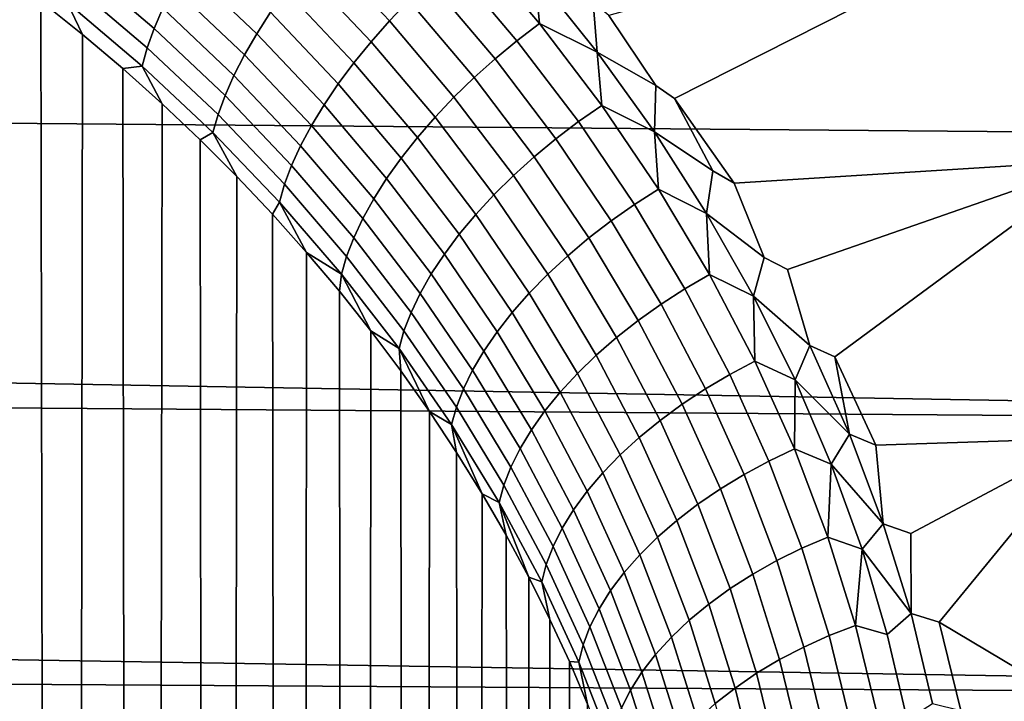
# Model space of a CAD drawing. Header units: metres. Extents: x -32 to 117, y -314 to 32.
# Tile 338 of 380: x 107.69 to 110.9, y -17.29 to -15.07. Entities that reach past the tile are written whole.
import ezdxf

# ---------------------------------------------------------------- set-up
doc = ezdxf.new("R2010")
doc.units = ezdxf.units.M
doc.layers.add('solid_24_501_064_XXX', color=7, linetype='CONTINUOUS')

msp = doc.modelspace()

# ---------------------------------------------------------------- linework, layer by layer
at = {"layer": 'solid_24_501_064_XXX'}
for points in [[(68.903442, -14.574923, 27.801975), (115.411705, -15.000809, 28.06356), (115.46328, -15.47032, 28.364183), (68.784309, -15.071095, 28.107737)], [(109.7593, -15.281075, 75.766426), (109.820671, -15.322832, 75.739159), (111.26284, -14.593346, 76.19442), (109.60685, -15.052462, 75.911499)], [(111.26284, -14.593346, 76.19442), (109.820671, -15.322832, 75.739159), (110.014992, -15.599368, 75.558372), (111.212219, -15.524357, 75.607864)], [(108.664505, -14.830096, 76.21949), (108.891068, -15.070393, 76.078651), (108.954361, -15.004098, 76.06649), (108.72538, -14.76122, 76.209511)], [(107.879814, -14.886427, 76.729179), (108.124413, -15.094902, 76.616135), (108.15255, -15.028736, 76.557999), (107.907127, -14.819041, 76.672058)], [(108.224617, -14.889285, 76.460617), (108.458633, -15.112041, 76.335487), (108.50354, -15.041796, 76.295509), (108.267929, -14.817192, 76.422203)], [(109.089317, -14.877964, 76.065506), (109.306984, -15.134589, 75.909203), (109.380234, -15.078837, 75.917854), (109.159821, -14.819203, 76.076698)], [(109.159821, -14.819203, 76.076698), (109.380234, -15.078837, 75.917854), (109.365448, -14.918083, 76.001343)], [(108.606918, -14.900218, 76.237259), (108.831291, -15.13809, 76.09848), (108.891068, -15.070393, 76.078651), (108.664505, -14.830096, 76.21949)], [(107.857758, -14.950447, 76.792137), (108.101868, -15.157933, 76.679916), (108.124413, -15.094902, 76.616135), (107.879814, -14.886427, 76.729179)], [(108.186043, -14.960001, 76.506012), (108.418777, -15.181122, 76.382263), (108.458633, -15.112041, 76.335487), (108.224617, -14.889285, 76.460617)], [(109.02063, -14.939772, 76.062096), (109.235718, -15.193491, 75.908249), (109.306984, -15.134589, 75.909203), (109.089317, -14.877964, 76.065506)], [(107.75544, -15.006339, 76.963547), (107.616631, -14.901425, 77.018494), (107.545425, -58.735451, 129.345993), (107.823845, -58.9132, 129.196854)], [(108.553108, -14.970986, 76.262672), (108.775543, -15.206611, 76.125801), (108.831291, -15.13809, 76.09848), (108.606918, -14.900218, 76.237259)], [(109.365448, -14.918083, 76.001343), (109.568275, -15.171964, 75.843178), (109.555191, -15.009875, 75.938347)], [(109.380234, -15.078837, 75.917854), (109.568275, -15.171964, 75.843178), (109.365448, -14.918083, 76.001343)], [(107.841148, -15.010553, 76.860405), (108.085121, -15.217291, 76.748802), (108.101868, -15.157933, 76.679916), (107.857758, -14.950447, 76.792137)], [(108.954361, -15.004098, 76.06649), (109.167046, -15.255037, 75.915001), (109.235718, -15.193491, 75.908249), (109.02063, -14.939772, 76.062096)], [(108.15255, -15.028736, 76.557999), (108.384308, -15.248447, 76.435448), (108.418777, -15.181122, 76.382263), (108.186043, -14.960001, 76.506012)], [(108.50354, -15.041796, 76.295509), (108.724304, -15.275369, 76.160378), (108.775543, -15.206611, 76.125801), (108.553108, -14.970986, 76.262672)], [(107.890739, -15.114532, 76.906029), (107.75544, -15.006339, 76.963547), (107.823845, -58.9132, 129.196854)], [(107.841148, -15.010553, 76.860405), (107.75544, -15.006339, 76.963547), (107.890739, -15.114532, 76.906029)], [(108.085121, -15.217291, 76.748802), (107.841148, -15.010553, 76.860405), (107.890739, -15.114532, 76.906029), (108.022362, -15.225751, 76.845879)], [(108.891068, -15.070393, 76.078651), (109.101562, -15.318705, 75.929398), (109.167046, -15.255037, 75.915001), (108.954361, -15.004098, 76.06649)], [(109.568275, -15.171964, 75.843178), (109.7593, -15.281075, 75.766426), (109.60685, -15.052462, 75.911499), (109.555191, -15.009875, 75.938347)], [(108.124413, -15.094902, 76.616135), (108.355522, -15.313441, 76.494576), (108.384308, -15.248447, 76.435448), (108.15255, -15.028736, 76.557999)], [(108.458633, -15.112041, 76.335487), (108.678009, -15.343776, 76.201927), (108.724304, -15.275369, 76.160378), (108.50354, -15.041796, 76.295509)], [(68.784309, -15.071095, 28.107737), (115.46328, -15.47032, 28.364183), (115.556938, -16.389149, 28.991549), (68.664253, -15.561029, 28.423782)], [(108.831291, -15.13809, 76.09848), (109.039818, -15.383946, 75.951317), (109.101562, -15.318705, 75.929398), (108.891068, -15.070393, 76.078651)], [(109.306984, -15.134589, 75.909203), (109.507362, -15.398379, 75.744446), (109.583122, -15.345722, 75.750473), (109.380234, -15.078837, 75.917854)], [(109.380234, -15.078837, 75.917854), (109.583122, -15.345722, 75.750473), (109.568275, -15.171964, 75.843178)], [(108.022362, -15.225751, 76.845879), (107.890739, -15.114532, 76.906029), (107.823845, -58.9132, 129.196854), (108.087746, -59.103504, 129.03717)], [(108.101868, -15.157933, 76.679916), (108.332657, -15.375549, 76.559143), (108.355522, -15.313441, 76.494576), (108.124413, -15.094902, 76.616135)], [(108.418777, -15.181122, 76.382263), (108.637047, -15.411248, 76.250084), (108.678009, -15.343776, 76.201927), (108.458633, -15.112041, 76.335487)], [(108.775543, -15.206611, 76.125801), (108.982346, -15.450207, 75.980576), (109.039818, -15.383946, 75.951317), (108.831291, -15.13809, 76.09848)], [(109.235718, -15.193491, 75.908249), (109.433746, -15.454305, 75.746017), (109.507362, -15.398379, 75.744446), (109.306984, -15.134589, 75.909203)], [(108.085121, -15.217291, 76.748802), (108.315926, -15.43424, 76.628601), (108.332657, -15.375549, 76.559143), (108.101868, -15.157933, 76.679916)], [(108.384308, -15.248447, 76.435448), (108.601784, -15.477209, 76.304443), (108.637047, -15.411248, 76.250084), (108.418777, -15.181122, 76.382263)], [(109.568275, -15.171964, 75.843178), (109.754807, -15.431963, 75.67733), (109.7593, -15.281075, 75.766426)], [(109.583122, -15.345722, 75.750473), (109.754807, -15.431963, 75.67733), (109.568275, -15.171964, 75.843178)], [(108.724304, -15.275369, 76.160378), (108.929634, -15.516917, 76.016914), (108.982346, -15.450207, 75.980576), (108.775543, -15.206611, 76.125801)], [(109.167046, -15.255037, 75.915001), (109.362907, -15.513019, 75.75518), (109.433746, -15.454305, 75.746017), (109.235718, -15.193491, 75.908249)], [(108.085121, -15.217291, 76.748802), (108.022362, -15.225751, 76.845879), (108.150253, -15.340151, 76.78334)], [(108.150253, -15.340151, 76.78334), (108.022362, -15.225751, 76.845879), (108.087746, -59.103504, 129.03717)], [(108.315926, -15.43424, 76.628601), (108.085121, -15.217291, 76.748802), (108.150253, -15.340151, 76.78334), (108.274239, -15.457482, 76.718376)], [(108.355522, -15.313441, 76.494576), (108.57251, -15.541094, 76.364532), (108.601784, -15.477209, 76.304443), (108.384308, -15.248447, 76.435448)], [(108.678009, -15.343776, 76.201927), (108.882141, -15.583509, 76.060028), (108.929634, -15.516917, 76.016914), (108.724304, -15.275369, 76.160378)], [(109.101562, -15.318705, 75.929398), (109.295456, -15.57402, 75.771851), (109.362907, -15.513019, 75.75518), (109.167046, -15.255037, 75.915001)], [(109.754807, -15.431963, 75.67733), (109.945312, -15.558395, 75.586243), (109.820671, -15.322832, 75.739159), (109.7593, -15.281075, 75.766426)], [(108.274239, -15.457482, 76.718376), (108.150253, -15.340151, 76.78334), (108.087746, -59.103504, 129.03717), (108.336174, -59.305668, 128.867523)], [(108.332657, -15.375549, 76.559143), (108.549477, -15.602356, 76.429848), (108.57251, -15.541094, 76.364532), (108.355522, -15.313441, 76.494576)], [(109.039818, -15.383946, 75.951317), (109.231956, -15.636787, 75.795891), (109.295456, -15.57402, 75.771851), (109.101562, -15.318705, 75.929398)], [(109.945312, -15.558395, 75.586243), (110.014992, -15.599368, 75.558372), (109.820671, -15.322832, 75.739159)], [(108.637047, -15.411248, 76.250084), (108.840263, -15.649413, 76.10955), (108.882141, -15.583509, 76.060028), (108.678009, -15.343776, 76.201927)], [(109.507362, -15.398379, 75.744446), (109.69001, -15.668269, 75.571465), (109.768044, -15.618781, 75.574806), (109.583122, -15.345722, 75.750473)], [(109.583122, -15.345722, 75.750473), (109.768044, -15.618781, 75.574806), (109.754807, -15.431963, 75.67733)], [(108.315926, -15.43424, 76.628601), (108.532883, -15.660473, 76.499825), (108.549477, -15.602356, 76.429848), (108.332657, -15.375549, 76.559143)], [(108.982346, -15.450207, 75.980576), (109.172966, -15.700784, 75.827095), (109.231956, -15.636787, 75.795891), (109.039818, -15.383946, 75.951317)], [(109.433746, -15.454305, 75.746017), (109.614288, -15.721158, 75.575615), (109.69001, -15.668269, 75.571465), (109.507362, -15.398379, 75.744446)], [(108.315926, -15.43424, 76.628601), (108.274239, -15.457482, 76.718376), (108.394142, -15.577397, 76.650894)], [(108.532883, -15.660473, 76.499825), (108.315926, -15.43424, 76.628601), (108.394142, -15.577397, 76.650894), (108.509796, -15.699638, 76.580872)], [(108.601784, -15.477209, 76.304443), (108.804367, -15.714065, 76.165054), (108.840263, -15.649413, 76.10955), (108.637047, -15.411248, 76.250084)], [(109.754807, -15.431963, 75.67733), (109.924713, -15.69714, 75.504044), (109.945312, -15.558395, 75.586243)], [(109.768044, -15.618781, 75.574806), (109.924713, -15.69714, 75.504044), (109.754807, -15.431963, 75.67733)], [(108.394142, -15.577397, 76.650894), (108.274239, -15.457482, 76.718376), (108.336174, -59.305668, 128.867523)], [(108.929634, -15.516917, 76.016914), (109.118988, -15.765463, 75.865196), (109.172966, -15.700784, 75.827095), (108.982346, -15.450207, 75.980576)], [(109.362907, -15.513019, 75.75518), (109.541512, -15.776996, 75.587227), (109.614288, -15.721158, 75.575615), (109.433746, -15.454305, 75.746017)], [(108.57251, -15.541094, 76.364532), (108.77475, -15.776911, 76.226067), (108.804367, -15.714065, 76.165054), (108.601784, -15.477209, 76.304443)], [(108.882141, -15.583509, 76.060028), (109.070473, -15.830271, 75.909866), (109.118988, -15.765463, 75.865196), (108.929634, -15.516917, 76.016914)], [(109.295456, -15.57402, 75.771851), (109.472305, -15.835304, 75.606209), (109.541512, -15.776996, 75.587227), (109.362907, -15.513019, 75.75518)], [(110.112854, -15.84078, 75.398094), (110.189308, -15.880177, 75.37001), (111.212219, -15.524357, 75.607864), (110.014992, -15.599368, 75.558372)], [(110.261536, -16.127205, 75.202255), (110.343575, -16.165058, 75.173882), (111.212219, -15.524357, 75.607864), (110.189308, -15.880177, 75.37001)], [(111.212219, -15.524357, 75.607864), (110.343575, -16.165058, 75.173882), (110.477325, -16.451988, 74.971069), (111.17588, -16.430073, 74.986755)], [(68.543442, -16.044481, 28.749973), (68.664253, -15.561029, 28.423782), (115.556938, -16.389149, 28.991549)], [(108.549477, -15.602356, 76.429848), (108.751671, -15.837416, 76.292068), (108.77475, -15.776911, 76.226067), (108.57251, -15.541094, 76.364532)], [(109.924713, -15.69714, 75.504044), (110.112854, -15.84078, 75.398094), (110.014992, -15.599368, 75.558372), (109.945312, -15.558395, 75.586243)], [(108.509796, -15.699638, 76.580872), (108.394142, -15.577397, 76.650894), (108.336174, -59.305668, 128.867523), (108.568207, -59.518951, 128.688568)], [(108.840263, -15.649413, 76.10955), (109.02784, -15.894653, 75.960724), (109.070473, -15.830271, 75.909866), (108.882141, -15.583509, 76.060028)], [(109.231956, -15.636787, 75.795891), (109.407272, -15.895586, 75.632385), (109.472305, -15.835304, 75.606209), (109.295456, -15.57402, 75.771851)], [(108.532883, -15.660473, 76.499825), (108.735329, -15.895062, 76.362488), (108.751671, -15.837416, 76.292068), (108.549477, -15.602356, 76.429848)], [(109.69001, -15.668269, 75.571465), (109.854568, -15.943192, 75.390518), (109.934631, -15.896938, 75.391113), (109.768044, -15.618781, 75.574806)], [(109.768044, -15.618781, 75.574806), (109.934631, -15.896938, 75.391113), (109.924713, -15.69714, 75.504044)], [(108.532883, -15.660473, 76.499825), (108.509796, -15.699638, 76.580872), (108.621185, -15.824335, 76.508568)], [(108.532883, -15.660473, 76.499825), (108.621185, -15.824335, 76.508568), (108.735329, -15.895062, 76.362488)], [(108.804367, -15.714065, 76.165054), (108.991455, -15.95806, 76.017334), (109.02784, -15.894653, 75.960724), (108.840263, -15.649413, 76.10955)], [(109.172966, -15.700784, 75.827095), (109.346954, -15.957325, 75.665543), (109.407272, -15.895586, 75.632385), (109.231956, -15.636787, 75.795891)], [(109.614288, -15.721158, 75.575615), (109.776962, -15.992993, 75.397301), (109.854568, -15.943192, 75.390518), (109.69001, -15.668269, 75.571465)], [(108.621185, -15.824335, 76.508568), (108.509796, -15.699638, 76.580872), (108.568207, -59.518951, 128.688568)], [(108.77475, -15.776911, 76.226067), (108.961624, -16.019951, 76.079216), (108.991455, -15.95806, 76.017334), (108.804367, -15.714065, 76.165054)], [(109.118988, -15.765463, 75.865196), (109.29187, -16.019993, 75.705391), (109.346954, -15.957325, 75.665543), (109.172966, -15.700784, 75.827095)], [(109.541512, -15.776996, 75.587227), (109.702469, -16.045918, 75.4114), (109.776962, -15.992993, 75.397301), (109.614288, -15.721158, 75.575615)], [(109.924713, -15.69714, 75.504044), (110.077667, -15.966574, 75.323555), (110.112854, -15.84078, 75.398094)], [(109.934631, -15.896938, 75.391113), (110.077667, -15.966574, 75.323555), (109.924713, -15.69714, 75.504044)], [(108.751671, -15.837416, 76.292068), (108.938614, -16.079794, 76.145836), (108.961624, -16.019951, 76.079216), (108.77475, -15.776911, 76.226067)], [(109.070473, -15.830271, 75.909866), (109.2425, -16.083055, 75.751595), (109.29187, -16.019993, 75.705391), (109.118988, -15.765463, 75.865196)], [(109.472305, -15.835304, 75.606209), (109.631729, -16.101515, 75.432709), (109.702469, -16.045918, 75.4114), (109.541512, -15.776996, 75.587227)], [(108.728165, -15.95122, 76.433937), (108.621185, -15.824335, 76.508568), (108.568207, -59.518951, 128.688568), (108.783005, -59.742577, 128.500916)], [(108.735329, -15.895062, 76.362488), (108.621185, -15.824335, 76.508568), (108.728165, -15.95122, 76.433937)], [(108.735329, -15.895062, 76.362488), (108.922615, -16.137079, 76.216621), (108.938614, -16.079794, 76.145836), (108.751671, -15.837416, 76.292068)], [(109.02784, -15.894653, 75.960724), (109.199257, -16.145973, 75.803749), (109.2425, -16.083055, 75.751595), (109.070473, -15.830271, 75.909866)], [(109.407272, -15.895586, 75.632385), (109.565346, -16.159307, 75.461037), (109.631729, -16.101515, 75.432709), (109.472305, -15.835304, 75.606209)], [(110.077667, -15.966574, 75.323555), (110.261536, -16.127205, 75.202255), (110.189308, -15.880177, 75.37001), (110.112854, -15.84078, 75.398094)], [(108.735329, -15.895062, 76.362488), (108.728165, -15.95122, 76.433937), (108.830605, -16.079956, 76.356918)], [(108.735329, -15.895062, 76.362488), (108.830605, -16.079956, 76.356918), (108.922615, -16.137079, 76.216621)], [(108.991455, -15.95806, 76.017334), (109.162514, -16.208208, 75.86142), (109.199257, -16.145973, 75.803749), (109.02784, -15.894653, 75.960724)], [(109.346954, -15.957325, 75.665543), (109.503891, -16.2188, 75.49614), (109.565346, -16.159307, 75.461037), (109.407272, -15.895586, 75.632385)], [(109.854568, -15.943192, 75.390518), (110.000656, -16.222113, 75.201881), (110.082497, -16.179153, 75.199684), (109.934631, -15.896938, 75.391113)], [(109.934631, -15.896938, 75.391113), (110.082497, -16.179153, 75.199684), (110.077667, -15.966574, 75.323555)], [(108.830605, -16.079956, 76.356918), (108.728165, -15.95122, 76.433937), (108.783005, -59.742577, 128.500916)], [(109.776962, -15.992993, 75.397301), (109.921394, -16.268784, 75.211327), (110.000656, -16.222113, 75.201881), (109.854568, -15.943192, 75.390518)], [(108.961624, -16.019951, 76.079216), (109.132591, -16.269226, 75.92411), (109.162514, -16.208208, 75.86142), (108.991455, -15.95806, 76.017334)], [(109.29187, -16.019993, 75.705391), (109.447876, -16.279488, 75.537727), (109.503891, -16.2188, 75.49614), (109.346954, -15.957325, 75.665543)], [(110.077667, -15.966574, 75.323555), (110.213341, -16.239374, 75.136108), (110.261536, -16.127205, 75.202255)], [(110.082497, -16.179153, 75.199684), (110.213341, -16.239374, 75.136108), (110.077667, -15.966574, 75.323555)], [(109.702469, -16.045918, 75.4114), (109.845406, -16.318768, 75.227951), (109.921394, -16.268784, 75.211327), (109.776962, -15.992993, 75.397301)], [(68.543442, -16.044481, 28.749973), (115.556938, -16.389149, 28.991549), (115.638115, -17.280029, 29.652645), (68.422028, -16.521212, 29.086157)], [(108.938614, -16.079794, 76.145836), (109.109726, -16.328508, 75.991287), (109.132591, -16.269226, 75.92411), (108.961624, -16.019951, 76.079216)], [(109.2425, -16.083055, 75.751595), (109.397797, -16.340849, 75.585434), (109.447876, -16.279488, 75.537727), (109.29187, -16.019993, 75.705391)], [(109.631729, -16.101515, 75.432709), (109.773331, -16.371637, 75.251602), (109.845406, -16.318768, 75.227951), (109.702469, -16.045918, 75.4114)], [(108.922615, -16.137079, 76.216621), (109.094131, -16.385546, 76.062363), (109.109726, -16.328508, 75.991287), (108.938614, -16.079794, 76.145836)], [(108.928398, -16.210308, 76.277527), (108.830605, -16.079956, 76.356918), (108.783005, -59.742577, 128.500916), (108.97979, -59.975731, 128.305283)], [(108.922615, -16.137079, 76.216621), (108.830605, -16.079956, 76.356918), (108.928398, -16.210308, 76.277527)], [(109.199257, -16.145973, 75.803749), (109.354073, -16.402359, 75.638855), (109.397797, -16.340849, 75.585434), (109.2425, -16.083055, 75.751595)], [(109.565346, -16.159307, 75.461037), (109.705788, -16.426941, 75.282074), (109.773331, -16.371637, 75.251602), (109.631729, -16.101515, 75.432709)], [(108.922615, -16.137079, 76.216621), (108.928398, -16.210308, 76.277527), (109.021515, -16.342358, 76.195999)], [(108.922615, -16.137079, 76.216621), (109.021515, -16.342358, 76.195999), (109.094131, -16.385546, 76.062363)], [(110.213341, -16.239374, 75.136108), (110.391014, -16.416674, 74.999023), (110.261536, -16.127205, 75.202255)], [(110.261536, -16.127205, 75.202255), (110.391014, -16.416674, 74.999023), (110.343575, -16.165058, 75.173882)], [(109.162514, -16.208208, 75.86142), (109.317078, -16.463493, 75.697533), (109.354073, -16.402359, 75.638855), (109.199257, -16.145973, 75.803749)], [(109.503891, -16.2188, 75.49614), (109.643356, -16.484207, 75.319122), (109.705788, -16.426941, 75.282074), (109.565346, -16.159307, 75.461037)], [(110.391014, -16.416674, 74.999023), (110.477325, -16.451988, 74.971069), (110.343575, -16.165058, 75.173882)], [(109.132591, -16.269226, 75.92411), (109.287132, -16.523729, 75.760963), (109.317078, -16.463493, 75.697533), (109.162514, -16.208208, 75.86142)], [(110.000656, -16.222113, 75.201881), (110.127892, -16.504032, 75.005821), (110.211288, -16.464417, 75.000793), (110.082497, -16.179153, 75.199684)], [(110.082497, -16.179153, 75.199684), (110.211288, -16.464417, 75.000793), (110.213341, -16.239374, 75.136108)], [(109.021515, -16.342358, 76.195999), (108.928398, -16.210308, 76.277527), (108.97979, -59.975731, 128.305283)], [(109.447876, -16.279488, 75.537727), (109.586571, -16.542942, 75.362419), (109.643356, -16.484207, 75.319122), (109.503891, -16.2188, 75.49614)], [(109.921394, -16.268784, 75.211327), (110.047211, -16.547537, 75.017967), (110.127892, -16.504032, 75.005821), (110.000656, -16.222113, 75.201881)], [(110.211288, -16.464417, 75.000793), (110.331436, -16.514677, 74.941978), (110.213341, -16.239374, 75.136108)], [(110.213341, -16.239374, 75.136108), (110.331436, -16.514677, 74.941978), (110.391014, -16.416674, 74.999023)], [(109.109726, -16.328508, 75.991287), (109.264488, -16.58255, 75.828613), (109.287132, -16.523729, 75.760963), (109.132591, -16.269226, 75.92411)], [(109.845406, -16.318768, 75.227951), (109.96994, -16.594557, 75.037125), (110.047211, -16.547537, 75.017967), (109.921394, -16.268784, 75.211327)], [(109.397797, -16.340849, 75.585434), (109.535912, -16.602646, 75.411598), (109.586571, -16.542942, 75.362419), (109.447876, -16.279488, 75.537727)], [(109.094131, -16.385546, 76.062363), (109.249344, -16.639456, 75.899902), (109.264488, -16.58255, 75.828613), (109.109726, -16.328508, 75.991287)], [(109.773331, -16.371637, 75.251602), (109.896729, -16.64469, 75.063126), (109.96994, -16.594557, 75.037125), (109.845406, -16.318768, 75.227951)], [(109.109871, -16.475849, 76.112312), (109.021515, -16.342358, 76.195999), (108.97979, -59.975731, 128.305283), (109.157837, -60.21756, 128.102356)], [(109.094131, -16.385546, 76.062363), (109.021515, -16.342358, 76.195999), (109.109871, -16.475849, 76.112312)], [(109.354073, -16.402359, 75.638855), (109.491821, -16.662809, 75.466232), (109.535912, -16.602646, 75.411598), (109.397797, -16.340849, 75.585434)], [(109.094131, -16.385546, 76.062363), (109.109871, -16.475849, 76.112312), (109.193382, -16.610485, 76.026428)], [(109.094131, -16.385546, 76.062363), (109.193382, -16.610485, 76.026428), (109.249344, -16.639456, 75.899902)], [(109.705788, -16.426941, 75.282074), (109.828209, -16.69751, 75.095749), (109.896729, -16.64469, 75.063126), (109.773331, -16.371637, 75.251602)], [(109.317078, -16.463493, 75.697533), (109.454666, -16.722918, 75.525864), (109.491821, -16.662809, 75.466232), (109.354073, -16.402359, 75.638855)], [(109.643356, -16.484207, 75.319122), (109.764961, -16.752562, 75.13472), (109.828209, -16.69751, 75.095749), (109.705788, -16.426941, 75.282074)], [(110.331436, -16.514677, 74.941978), (110.501053, -16.70822, 74.788773), (110.391014, -16.416674, 74.999023)], [(110.391014, -16.416674, 74.999023), (110.501053, -16.70822, 74.788773), (110.477325, -16.451988, 74.971069)], [(110.501053, -16.70822, 74.788773), (110.590431, -16.740662, 74.761559), (111.17588, -16.430073, 74.986755), (110.477325, -16.451988, 74.971069)], [(110.591438, -17.000908, 74.571899), (110.682762, -17.029095, 74.546585), (111.17588, -16.430073, 74.986755), (110.590431, -16.740662, 74.761559)], [(111.154099, -17.309708, 74.331879), (111.17588, -16.430073, 74.986755), (110.682762, -17.029095, 74.546585)], [(109.287132, -16.523729, 75.760963), (109.424767, -16.782457, 75.589973), (109.454666, -16.722918, 75.525864), (109.317078, -16.463493, 75.697533)], [(110.127892, -16.504032, 75.005821), (110.236046, -16.787973, 74.802704), (110.320747, -16.751743, 74.7948), (110.211288, -16.464417, 75.000793)], [(110.211288, -16.464417, 75.000793), (110.320747, -16.751743, 74.7948), (110.331436, -16.514677, 74.941978)], [(109.193382, -16.610485, 76.026428), (109.109871, -16.475849, 76.112312), (109.157837, -60.21756, 128.102356)], [(109.586571, -16.542942, 75.362419), (109.707535, -16.809378, 75.179703), (109.764961, -16.752562, 75.13472), (109.643356, -16.484207, 75.319122)], [(68.299896, -16.991035, 29.432215), (68.422028, -16.521212, 29.086157), (115.638115, -17.280029, 29.652645)], [(109.264488, -16.58255, 75.828613), (109.402374, -16.840916, 75.65802), (109.424767, -16.782457, 75.589973), (109.287132, -16.523729, 75.760963)], [(110.047211, -16.547537, 75.017967), (110.154167, -16.828279, 74.817566), (110.236046, -16.787973, 74.802704), (110.127892, -16.504032, 75.005821)], [(110.320747, -16.751743, 74.7948), (110.431786, -16.791634, 74.741493), (110.331436, -16.514677, 74.941978)], [(110.331436, -16.514677, 74.941978), (110.431786, -16.791634, 74.741493), (110.501053, -16.70822, 74.788773)], [(109.535912, -16.602646, 75.411598), (109.656418, -16.867472, 75.230309), (109.707535, -16.809378, 75.179703), (109.586571, -16.542942, 75.362419)], [(109.96994, -16.594557, 75.037125), (110.075813, -16.872316, 74.839272), (110.154167, -16.828279, 74.817566), (110.047211, -16.547537, 75.017967)], [(109.249344, -16.639456, 75.899902), (109.387695, -16.897799, 75.729424), (109.402374, -16.840916, 75.65802), (109.264488, -16.58255, 75.828613)], [(109.27198, -16.746067, 75.938393), (109.193382, -16.610485, 76.026428), (109.157837, -60.21756, 128.102356), (109.316498, -60.467186, 127.892899)], [(109.249344, -16.639456, 75.899902), (109.193382, -16.610485, 76.026428), (109.27198, -16.746067, 75.938393)], [(109.491821, -16.662809, 75.466232), (109.612045, -16.926344, 75.28611), (109.656418, -16.867472, 75.230309), (109.535912, -16.602646, 75.411598)], [(109.896729, -16.64469, 75.063126), (110.001663, -16.919708, 74.867622), (110.075813, -16.872316, 74.839272), (109.96994, -16.594557, 75.037125)], [(109.249344, -16.639456, 75.899902), (109.27198, -16.746067, 75.938393), (109.34565, -16.882612, 75.848419)], [(109.249344, -16.639456, 75.899902), (109.34565, -16.882612, 75.848419), (109.387695, -16.897799, 75.729424)], [(109.828209, -16.69751, 75.095749), (109.932335, -16.970049, 74.90239), (110.001663, -16.919708, 74.867622), (109.896729, -16.64469, 75.063126)], [(109.454666, -16.722918, 75.525864), (109.574799, -16.985497, 75.346634), (109.612045, -16.926344, 75.28611), (109.491821, -16.662809, 75.466232)], [(109.764961, -16.752562, 75.13472), (109.868423, -17.022907, 74.94326), (109.932335, -16.970049, 74.90239), (109.828209, -16.69751, 75.095749)], [(110.431786, -16.791634, 74.741493), (110.591438, -17.000908, 74.571899), (110.501053, -16.70822, 74.788773)], [(110.501053, -16.70822, 74.788773), (110.591438, -17.000908, 74.571899), (110.590431, -16.740662, 74.761559)], [(109.34565, -16.882612, 75.848419), (109.27198, -16.746067, 75.938393), (109.316498, -60.467186, 127.892899)], [(109.424767, -16.782457, 75.589973), (109.544991, -17.044418, 75.411354), (109.574799, -16.985497, 75.346634), (109.454666, -16.722918, 75.525864)], [(109.707535, -16.809378, 75.179703), (109.810486, -17.077835, 74.989899), (109.868423, -17.022907, 74.94326), (109.764961, -16.752562, 75.13472)], [(110.236046, -16.787973, 74.802704), (110.324898, -17.072996, 74.592903), (110.410667, -17.040186, 74.582108), (110.320747, -16.751743, 74.7948)], [(110.320747, -16.751743, 74.7948), (110.410667, -17.040186, 74.582108), (110.431786, -16.791634, 74.741493)], [(109.402374, -16.840916, 75.65802), (109.522881, -17.10261, 75.479721), (109.544991, -17.044418, 75.411354), (109.424767, -16.782457, 75.589973)], [(109.656418, -16.867472, 75.230309), (109.759003, -17.134357, 75.041901), (109.810486, -17.077835, 74.989899), (109.707535, -16.809378, 75.179703)], [(110.154167, -16.828279, 74.817566), (110.24205, -17.110079, 74.610512), (110.324898, -17.072996, 74.592903), (110.236046, -16.787973, 74.802704)], [(110.410667, -17.040186, 74.582108), (110.514183, -17.069431, 74.535011), (110.431786, -16.791634, 74.741493)], [(110.431786, -16.791634, 74.741493), (110.514183, -17.069431, 74.535011), (110.591438, -17.000908, 74.571899)], [(109.387695, -16.897799, 75.729424), (109.508659, -17.159571, 75.551147), (109.522881, -17.10261, 75.479721), (109.402374, -16.840916, 75.65802)], [(110.075813, -16.872316, 74.839272), (110.162827, -17.151117, 74.634766), (110.24205, -17.110079, 74.610512), (110.154167, -16.828279, 74.817566)], [(109.612045, -16.926344, 75.28611), (109.714432, -17.191996, 75.098824), (109.759003, -17.134357, 75.041901), (109.656418, -16.867472, 75.230309)], [(110.001663, -16.919708, 74.867622), (110.087898, -17.195761, 74.665474), (110.162827, -17.151117, 74.634766), (110.075813, -16.872316, 74.839272)], [(109.414337, -17.019903, 75.7565), (109.34565, -16.882612, 75.848419), (109.316498, -60.467186, 127.892899), (109.455193, -60.72369, 127.677666)], [(109.387695, -16.897799, 75.729424), (109.34565, -16.882612, 75.848419), (109.414337, -17.019903, 75.7565)], [(109.508659, -17.159571, 75.551147), (109.387695, -16.897799, 75.729424), (109.414337, -17.019903, 75.7565), (109.478004, -17.157713, 75.662613)], [(109.574799, -16.985497, 75.346634), (109.677139, -17.250254, 75.160179), (109.714432, -17.191996, 75.098824), (109.612045, -16.926344, 75.28611)], [(109.932335, -16.970049, 74.90239), (110.017921, -17.243629, 74.70237), (110.087898, -17.195761, 74.665474), (110.001663, -16.919708, 74.867622)], [(109.868423, -17.022907, 74.94326), (109.953491, -17.294312, 74.745132), (110.017921, -17.243629, 74.70237), (109.932335, -16.970049, 74.90239)], [(68.299896, -16.991035, 29.432215), (115.638115, -17.280029, 29.652645), (115.70607, -18.142347, 30.346605), (68.177055, -17.453741, 29.788006)], [(109.544991, -17.044418, 75.411354), (109.647453, -17.308636, 75.225441), (109.677139, -17.250254, 75.160179), (109.574799, -16.985497, 75.346634)], [(110.57843, -17.347284, 74.322884), (110.661934, -17.293833, 74.348816), (110.591438, -17.000908, 74.571899), (110.514183, -17.069431, 74.535011)], [(110.591438, -17.000908, 74.571899), (110.661934, -17.293833, 74.348816), (110.75412, -17.316761, 74.326408), (110.682762, -17.029095, 74.546585)], [(109.478004, -17.157713, 75.662613), (109.414337, -17.019903, 75.7565), (109.455193, -60.72369, 127.677666)], [(109.810486, -17.077835, 74.989899), (109.895149, -17.347374, 74.793396), (109.953491, -17.294312, 74.745132), (109.868423, -17.022907, 74.94326)], [(110.324898, -17.072996, 74.592903), (110.394211, -17.358187, 74.376831), (110.480812, -17.328829, 74.363113), (110.410667, -17.040186, 74.582108)], [(110.410667, -17.040186, 74.582108), (110.480812, -17.328829, 74.363113), (110.57843, -17.347284, 74.322884), (110.514183, -17.069431, 74.535011)], [(111.154099, -17.309708, 74.331879), (110.682762, -17.029095, 74.546585), (110.75412, -17.316761, 74.326408)], [(109.522881, -17.10261, 75.479721), (109.625618, -17.366644, 75.294052), (109.647453, -17.308636, 75.225441), (109.544991, -17.044418, 75.411354)], [(110.24205, -17.110079, 74.610512), (110.310608, -17.392025, 74.397179), (110.394211, -17.358187, 74.376831), (110.324898, -17.072996, 74.592903)], [(109.508659, -17.159571, 75.551147), (109.611824, -17.423779, 75.365425), (109.625618, -17.366644, 75.294052), (109.522881, -17.10261, 75.479721)], [(109.759003, -17.134357, 75.041901), (109.843391, -17.402365, 74.846756), (109.895149, -17.347374, 74.793396), (109.810486, -17.077835, 74.989899)], [(109.714432, -17.191996, 75.098824), (109.798676, -17.458813, 74.904747), (109.843391, -17.402365, 74.846756), (109.759003, -17.134357, 75.041901)], [(110.162827, -17.151117, 74.634766), (110.230705, -17.430054, 74.424004), (110.310608, -17.392025, 74.397179), (110.24205, -17.110079, 74.610512)], [(109.536629, -17.295874, 75.566811), (109.478004, -17.157713, 75.662613), (109.455193, -60.72369, 127.677666), (109.573418, -60.986145, 127.457443)], [(109.508659, -17.159571, 75.551147), (109.478004, -17.157713, 75.662613), (109.536629, -17.295874, 75.566811)], [(109.611824, -17.423779, 75.365425), (109.508659, -17.159571, 75.551147), (109.536629, -17.295874, 75.566811), (109.590187, -17.434345, 75.469299)], [(110.087898, -17.195761, 74.665474), (110.155197, -17.471945, 74.457054), (110.230705, -17.430054, 74.424004), (110.162827, -17.151117, 74.634766)], [(109.677139, -17.250254, 75.160179), (109.761375, -17.516235, 74.966881), (109.798676, -17.458813, 74.904747), (109.714432, -17.191996, 75.098824)], [(110.017921, -17.243629, 74.70237), (110.084724, -17.517344, 74.496063), (110.155197, -17.471945, 74.457054), (110.087898, -17.195761, 74.665474)], [(109.647453, -17.308636, 75.225441), (109.731812, -17.574141, 75.032623), (109.761375, -17.516235, 74.966881), (109.677139, -17.250254, 75.160179)], [(109.953491, -17.294312, 74.745132), (110.01989, -17.565861, 74.540695), (110.084724, -17.517344, 74.496063), (110.017921, -17.243629, 74.70237)]]:
    msp.add_3dface(points, dxfattribs=at)

doc.saveas('drawing.dxf')
